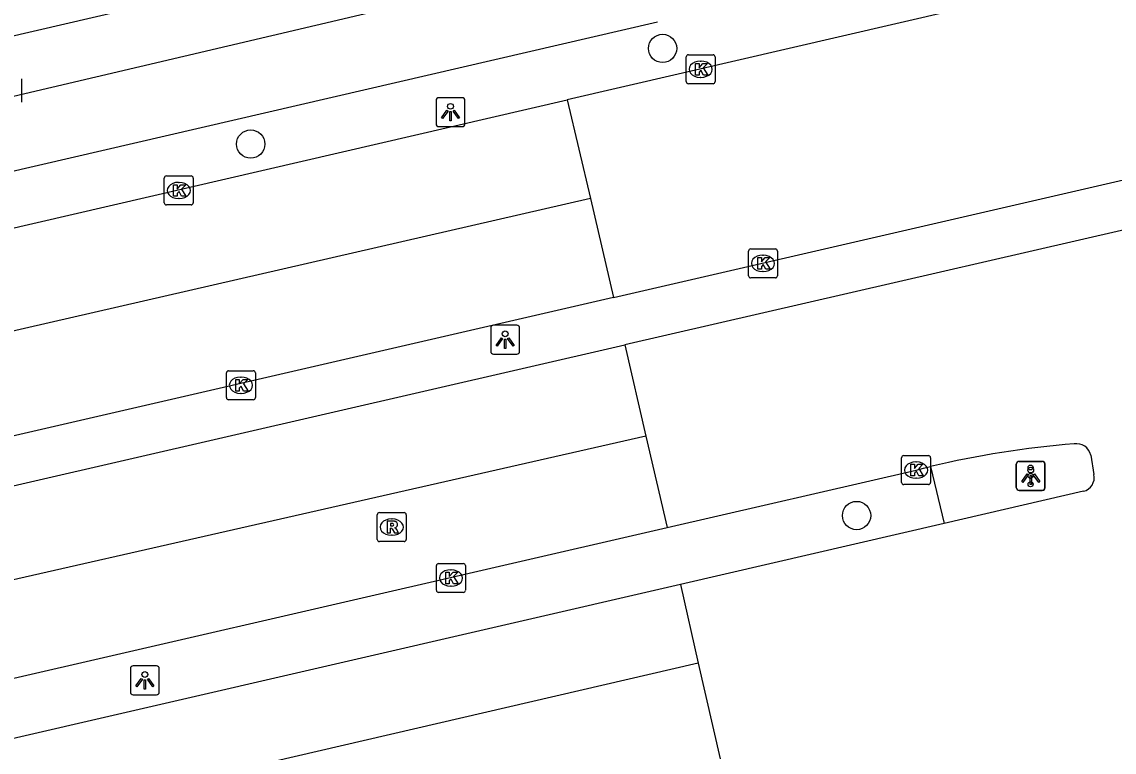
# Model space of a CAD drawing. Extents: x 156414 to 157775, y 382335 to 383765.
# Drawn here: x 156916.44 to 156954.15, y 382968.78 to 382994.01 of the extents above; entities that cross this region are included whole.
import ezdxf

# ---------------------------------------------------------------- set-up
doc = ezdxf.new("R2010")
doc.units = 0
for name, color, linetype in [('IMGEO_Boom', 7, 'Continuous'), ('IMGEO_Fietspad_gesloten', 7, 'Continuous'), ('IMGEO_Kolk', 7, 'Continuous'), ('IMGEO_Lichtpunt', 7, 'Continuous'), ('IMGEO_OVBaan_gesloten', 7, 'Continuous'), ('IMGEO_Rijbaan_regionaal_gesloten', 7, 'Continuous'), ('IMGEO_Rioolput', 7, 'Continuous'), ('IMGEO_Verkeerseiland_open', 7, 'Continuous'), ('IMGEO_Verkeersregelinstallatiepaal', 7, 'Continuous'), ('IMGEO_Voetpad_open', 7, 'Continuous')]:
    doc.layers.add(name, color=color, linetype=linetype)

msp = doc.modelspace()

# ---------------------------------------------------------------- linework, layer by layer
at = {"layer": 'IMGEO_Boom'}
for centre in [(156938.563, 382993.087), (156924.343, 382989.783), (156945.261, 382976.952)]:
    msp.add_circle(centre, 0.489, dxfattribs=at)
at = {"layer": 'IMGEO_Fietspad_gesloten'}
for points in [[(156914.422, 382991.036), (156945.022, 382998.226), (156957.949, 383002), (156960.448, 383002.751)], [(156808.291, 382963.952), (156813.483, 382965.107), (156846.174, 382972.646), (156938.392, 382994.005)]]:
    msp.add_lwpolyline(points, dxfattribs=at)
at = {"layer": 'IMGEO_Kolk'}
for p, q in [((156939.378, 382991.94), (156939.378, 382992.792)), ((156939.453, 382992.866), (156940.305, 382992.866)), ((156940.379, 382992.792), (156940.379, 382991.94)), ((156939.866, 382992.646), (156939.891, 382992.646)), ((156939.889, 382992.086), (156939.864, 382992.086)), ((156940.305, 382991.866), (156939.453, 382991.866)), ((156921.36, 382987.754), (156921.36, 382988.606)), ((156921.435, 382988.68), (156922.287, 382988.68)), ((156922.361, 382988.606), (156922.361, 382987.754)), ((156921.848, 382988.46), (156921.873, 382988.46)), ((156921.871, 382987.9), (156921.846, 382987.9)), ((156922.287, 382987.68), (156921.435, 382987.68)), ((156941.53, 382985.236), (156941.53, 382986.088)), ((156941.605, 382986.162), (156942.457, 382986.162)), ((156942.018, 382985.942), (156942.043, 382985.942)), ((156942.531, 382986.088), (156942.531, 382985.236)), ((156942.457, 382985.162), (156941.605, 382985.162)), ((156942.041, 382985.382), (156942.016, 382985.382)), ((156923.505, 382981.026), (156923.505, 382981.878)), ((156923.58, 382981.952), (156924.432, 382981.952)), ((156924.506, 382981.878), (156924.506, 382981.026)), ((156923.993, 382981.732), (156924.018, 382981.732)), ((156924.016, 382981.172), (156923.991, 382981.172)), ((156924.432, 382980.952), (156923.58, 382980.952)), ((156946.817, 382978.096), (156946.817, 382978.948)), ((156946.892, 382979.022), (156947.744, 382979.022)), ((156947.305, 382978.802), (156947.33, 382978.802)), ((156947.818, 382978.948), (156947.818, 382978.096)), ((156947.744, 382978.022), (156946.892, 382978.022)), ((156947.328, 382978.242), (156947.303, 382978.242)), ((156930.756, 382974.368), (156930.756, 382975.22)), ((156930.831, 382975.294), (156931.683, 382975.294)), ((156931.244, 382975.074), (156931.269, 382975.074)), ((156931.757, 382975.22), (156931.757, 382974.368)), ((156931.683, 382974.294), (156930.831, 382974.294)), ((156931.267, 382974.514), (156931.242, 382974.514))]:
    msp.add_line(p, q, dxfattribs=at)
for points in [[(156939.378, 382991.94), (156939.378, 382992.792)], [(156939.453, 382992.866), (156940.305, 382992.866)], [(156940.379, 382992.792), (156940.379, 382991.94)], [(156939.699, 382992.566), (156939.822, 382992.566), (156939.822, 382992.415), (156939.952, 382992.566), (156940.116, 382992.566), (156939.97, 382992.415), (156940.123, 382992.166), (156939.971, 382992.166), (156939.886, 382992.33), (156939.822, 382992.263), (156939.822, 382992.166), (156939.699, 382992.166), (156939.699, 382992.566)], [(156940.305, 382991.866), (156939.453, 382991.866)], [(156921.36, 382987.754), (156921.36, 382988.606)], [(156921.435, 382988.68), (156922.287, 382988.68)], [(156922.361, 382988.606), (156922.361, 382987.754)], [(156921.681, 382988.38), (156921.804, 382988.38), (156921.804, 382988.229), (156921.934, 382988.38), (156922.098, 382988.38), (156921.952, 382988.229), (156922.105, 382987.98), (156921.953, 382987.98), (156921.868, 382988.144), (156921.804, 382988.077), (156921.804, 382987.98), (156921.681, 382987.98), (156921.681, 382988.38)], [(156922.287, 382987.68), (156921.435, 382987.68)], [(156941.53, 382985.236), (156941.53, 382986.088)], [(156941.605, 382986.162), (156942.457, 382986.162)], [(156942.531, 382986.088), (156942.531, 382985.236)], [(156941.851, 382985.862), (156941.974, 382985.862), (156941.974, 382985.711), (156942.104, 382985.862), (156942.268, 382985.862), (156942.122, 382985.711), (156942.275, 382985.462), (156942.123, 382985.462), (156942.038, 382985.626), (156941.974, 382985.559), (156941.974, 382985.462), (156941.851, 382985.462), (156941.851, 382985.862)], [(156942.457, 382985.162), (156941.605, 382985.162)], [(156923.505, 382981.026), (156923.505, 382981.878)], [(156923.58, 382981.952), (156924.432, 382981.952)], [(156924.506, 382981.878), (156924.506, 382981.026)], [(156923.826, 382981.652), (156923.949, 382981.652), (156923.949, 382981.501), (156924.079, 382981.652), (156924.243, 382981.652), (156924.097, 382981.501), (156924.25, 382981.252), (156924.098, 382981.252), (156924.013, 382981.416), (156923.949, 382981.349), (156923.949, 382981.252), (156923.826, 382981.252), (156923.826, 382981.652)], [(156924.432, 382980.952), (156923.58, 382980.952)], [(156946.817, 382978.096), (156946.817, 382978.948)], [(156946.892, 382979.022), (156947.744, 382979.022)], [(156947.138, 382978.722), (156947.261, 382978.722), (156947.261, 382978.571), (156947.391, 382978.722), (156947.555, 382978.722), (156947.409, 382978.571), (156947.562, 382978.322), (156947.41, 382978.322), (156947.325, 382978.486), (156947.261, 382978.419), (156947.261, 382978.322), (156947.138, 382978.322), (156947.138, 382978.722)], [(156947.818, 382978.948), (156947.818, 382978.096)], [(156947.744, 382978.022), (156946.892, 382978.022)], [(156930.756, 382974.368), (156930.756, 382975.22)], [(156930.831, 382975.294), (156931.683, 382975.294)], [(156931.077, 382974.994), (156931.2, 382974.994), (156931.2, 382974.843), (156931.33, 382974.994), (156931.494, 382974.994), (156931.348, 382974.843), (156931.501, 382974.594), (156931.349, 382974.594), (156931.264, 382974.758), (156931.2, 382974.691), (156931.2, 382974.594), (156931.077, 382974.594), (156931.077, 382974.994)], [(156931.757, 382975.22), (156931.757, 382974.368)], [(156931.683, 382974.294), (156930.831, 382974.294)]]:
    msp.add_lwpolyline(points, dxfattribs=at)
for centre, start, end in [((156939.455, 382992.79), 91.552, 178.448), ((156939.455, 382992.79), 91.552, 178.448), ((156940.303, 382992.79), 1.552, 88.448), ((156940.303, 382992.79), 1.552, 88.448), ((156939.455, 382991.942), 181.552, 268.448), ((156939.455, 382991.942), 181.552, 268.448), ((156940.303, 382991.942), 271.552, 358.448), ((156940.303, 382991.942), 271.552, 358.448), ((156921.437, 382988.604), 91.552, 178.448), ((156921.437, 382988.604), 91.552, 178.448), ((156922.285, 382988.604), 1.552, 88.448), ((156922.285, 382988.604), 1.552, 88.448), ((156921.437, 382987.756), 181.552, 268.448), ((156921.437, 382987.756), 181.552, 268.448), ((156922.285, 382987.756), 271.552, 358.448), ((156922.285, 382987.756), 271.552, 358.448), ((156941.607, 382986.086), 91.552, 178.448), ((156941.607, 382986.086), 91.552, 178.448), ((156942.455, 382986.086), 1.552, 88.448), ((156942.455, 382986.086), 1.552, 88.448), ((156941.607, 382985.238), 181.552, 268.448), ((156941.607, 382985.238), 181.552, 268.448), ((156942.455, 382985.238), 271.552, 358.448), ((156942.455, 382985.238), 271.552, 358.448), ((156923.582, 382981.876), 91.552, 178.448), ((156923.582, 382981.876), 91.552, 178.448), ((156924.43, 382981.876), 1.552, 88.448), ((156924.43, 382981.876), 1.552, 88.448), ((156923.582, 382981.028), 181.552, 268.448), ((156923.582, 382981.028), 181.552, 268.448), ((156924.43, 382981.028), 271.552, 358.448), ((156924.43, 382981.028), 271.552, 358.448), ((156946.894, 382978.946), 91.552, 178.448), ((156946.894, 382978.946), 91.552, 178.448), ((156947.742, 382978.946), 1.552, 88.448), ((156947.742, 382978.946), 1.552, 88.448), ((156946.894, 382978.098), 181.552, 268.448), ((156946.894, 382978.098), 181.552, 268.448), ((156947.742, 382978.098), 271.552, 358.448), ((156947.742, 382978.098), 271.552, 358.448), ((156930.833, 382975.218), 91.552, 178.448), ((156930.833, 382975.218), 91.552, 178.448), ((156931.681, 382975.218), 1.552, 88.448), ((156931.681, 382975.218), 1.552, 88.448), ((156930.833, 382974.37), 181.552, 268.448), ((156930.833, 382974.37), 181.552, 268.448), ((156931.681, 382974.37), 271.552, 358.448), ((156931.681, 382974.37), 271.552, 358.448)]:
    msp.add_arc(centre, 0.0765, start, end, dxfattribs=at)
for centre, major_axis, ratio, start_param, end_param in [((156939.865, 382992.366), (-0.387, 0.002), 0.722429, 4.712389, 7.853982), ((156939.89, 382992.366), (-0.39, 0.002), 0.717154, 1.570796, 4.712389), ((156921.847, 382988.18), (-0.387, 0.002), 0.722429, 4.712389, 7.853982), ((156921.872, 382988.18), (-0.39, 0.002), 0.717154, 1.570796, 4.712389), ((156942.017, 382985.662), (-0.387, 0.002), 0.722429, 4.712389, 7.853982), ((156942.042, 382985.662), (-0.39, 0.002), 0.717154, 1.570796, 4.712389), ((156923.992, 382981.452), (-0.387, 0.002), 0.722429, 4.712389, 7.853982), ((156924.017, 382981.452), (-0.39, 0.002), 0.717154, 1.570796, 4.712389), ((156947.304, 382978.522), (-0.387, 0.002), 0.722429, 4.712389, 7.853982), ((156947.329, 382978.522), (-0.39, 0.002), 0.717154, 1.570796, 4.712389), ((156931.243, 382974.794), (-0.387, 0.002), 0.722429, 4.712389, 7.853982), ((156931.268, 382974.794), (-0.39, 0.002), 0.717154, 1.570796, 4.712389)]:
    msp.add_ellipse(centre, major_axis=major_axis, ratio=ratio, start_param=start_param, end_param=end_param, dxfattribs=at)
at = {"layer": 'IMGEO_Lichtpunt'}
for p, q in [((156916.441, 382991.228), (156916.441, 382992.035)), ((156916.441, 382991.228), (156916.441, 382992.035)), ((156930.742, 382991.288), (156930.742, 382990.481)), ((156930.742, 382991.288), (156930.742, 382990.481)), ((156931.644, 382991.383), (156930.836, 382991.383)), ((156931.644, 382991.383), (156930.836, 382991.383)), ((156931.738, 382990.481), (156931.738, 382991.288)), ((156931.738, 382990.481), (156931.738, 382991.288)), ((156930.836, 382990.387), (156931.644, 382990.387)), ((156930.836, 382990.387), (156931.644, 382990.387)), ((156932.629, 382983.429), (156932.629, 382982.622)), ((156932.629, 382983.429), (156932.629, 382982.622)), ((156933.531, 382983.524), (156932.723, 382983.524)), ((156933.531, 382983.524), (156932.723, 382983.524)), ((156933.625, 382982.622), (156933.625, 382983.429)), ((156933.625, 382982.622), (156933.625, 382983.429)), ((156932.723, 382982.528), (156933.531, 382982.528)), ((156932.723, 382982.528), (156933.531, 382982.528)), ((156950.777, 382978.724), (156950.777, 382977.917)), ((156950.777, 382978.724), (156950.777, 382977.917)), ((156951.679, 382978.819), (156950.871, 382978.819)), ((156951.679, 382978.819), (156950.871, 382978.819)), ((156951.773, 382977.917), (156951.773, 382978.724)), ((156951.773, 382977.917), (156951.773, 382978.724)), ((156950.871, 382977.823), (156951.679, 382977.823)), ((156950.871, 382977.823), (156951.679, 382977.823)), ((156920.189, 382971.664), (156920.189, 382970.857)), ((156920.189, 382971.664), (156920.189, 382970.857)), ((156921.091, 382971.759), (156920.283, 382971.759)), ((156921.091, 382971.759), (156920.283, 382971.759)), ((156921.185, 382970.857), (156921.185, 382971.664)), ((156921.185, 382970.857), (156921.185, 382971.664)), ((156920.283, 382970.763), (156921.091, 382970.763)), ((156920.283, 382970.763), (156921.091, 382970.763))]:
    msp.add_line(p, q, dxfattribs=at)
for points in [[(156931.116, 382990.952), (156931.155, 382990.924), (156930.967, 382990.662), (156930.929, 382990.689), (156931.116, 382990.952)], [(156931.218, 382990.904), (156931.265, 382990.904), (156931.265, 382990.582), (156931.218, 382990.582), (156931.218, 382990.904)], [(156931.328, 382990.924), (156931.366, 382990.951), (156931.553, 382990.689), (156931.514, 382990.661), (156931.328, 382990.924)], [(156933.003, 382983.093), (156933.042, 382983.065), (156932.854, 382982.803), (156932.816, 382982.83), (156933.003, 382983.093)], [(156933.105, 382983.045), (156933.152, 382983.045), (156933.152, 382982.723), (156933.105, 382982.723), (156933.105, 382983.045)], [(156933.215, 382983.065), (156933.253, 382983.092), (156933.44, 382982.83), (156933.401, 382982.802), (156933.215, 382983.065)], [(156951.151, 382978.388), (156951.19, 382978.36), (156951.002, 382978.098), (156950.964, 382978.125), (156951.151, 382978.388)], [(156951.363, 382978.36), (156951.401, 382978.387), (156951.588, 382978.125), (156951.549, 382978.097), (156951.363, 382978.36)], [(156951.253, 382978.34), (156951.3, 382978.34), (156951.3, 382978.018), (156951.253, 382978.018), (156951.253, 382978.34)], [(156920.563, 382971.328), (156920.602, 382971.3), (156920.414, 382971.038), (156920.376, 382971.065), (156920.563, 382971.328)], [(156920.665, 382971.28), (156920.712, 382971.28), (156920.712, 382970.958), (156920.665, 382970.958), (156920.665, 382971.28)], [(156920.775, 382971.3), (156920.813, 382971.327), (156921, 382971.065), (156920.961, 382971.037), (156920.775, 382971.3)]]:
    msp.add_lwpolyline(points, dxfattribs=at)
for centre in [(156931.241, 382991.086), (156933.128, 382983.227), (156951.276, 382978.522), (156920.688, 382971.462)]:
    msp.add_circle(centre, 0.0994, dxfattribs=at)
for centre, start, end in [((156930.836, 382991.288), 90, 180), ((156930.836, 382991.288), 90, 180), ((156931.644, 382991.288), 0, 90), ((156931.644, 382991.288), 0, 90), ((156930.836, 382990.481), 180, 270), ((156930.836, 382990.481), 180, 270), ((156931.644, 382990.481), 270, 0), ((156931.644, 382990.481), 270, 360), ((156932.723, 382983.429), 90, 180), ((156932.723, 382983.429), 90, 180), ((156933.531, 382983.429), 0, 90), ((156933.531, 382983.429), 0, 90), ((156932.723, 382982.622), 180, 270), ((156932.723, 382982.622), 180, 270), ((156933.531, 382982.622), 270, 0), ((156933.531, 382982.622), 270, 360), ((156950.871, 382978.724), 90, 180), ((156950.871, 382978.724), 90, 180), ((156951.679, 382978.724), 0, 90), ((156951.679, 382978.724), 0, 90), ((156950.871, 382977.917), 180, 270), ((156950.871, 382977.917), 180, 270), ((156951.679, 382977.917), 270, 0), ((156951.679, 382977.917), 270, 360), ((156920.283, 382971.664), 90, 180), ((156920.283, 382971.664), 90, 180), ((156921.091, 382971.664), 0, 90), ((156921.091, 382971.664), 0, 90), ((156920.283, 382970.857), 180, 270), ((156920.283, 382970.857), 180, 270), ((156921.091, 382970.857), 270, 0), ((156921.091, 382970.857), 270, 360)]:
    msp.add_arc(centre, 0.0946, start, end, dxfattribs=at)
at = {"layer": 'IMGEO_OVBaan_gesloten'}
for points in [[(156980.141, 383002.457), (156979.896, 383002.253), (156979.529, 383002.044), (156979.193, 383001.87), (156979.01, 383001.78), (156978.725, 383001.647), (156978.295, 383001.464), (156977.626, 383001.223), (156977.125, 383001.068), (156976.659, 383000.947), (156969.687, 382999.352), (156968.396, 382999.047), (156965.934, 382998.438), (156952.442, 382995.289), (156935.27, 382991.314)], [(156807.149, 382961.733), (156824.879, 382965.824), (156899.901, 382983.128), (156935.27, 382991.314)], [(156935.27, 382991.314), (156936.072, 382987.898)], [(156936.873, 382984.481), (156960.264, 382989.881)], [(156936.072, 382987.898), (156830.993, 382963.761), (156807.945, 382958.46)], [(156936.072, 382987.898), (156936.873, 382984.481)], [(156936.873, 382984.481), (156826.1, 382958.91), (156813.512, 382955.995), (156808.809, 382954.906)]]:
    msp.add_lwpolyline(points, dxfattribs=at)
at = {"layer": 'IMGEO_Rijbaan_regionaal_gesloten'}
for points in [[(156960.658, 382988.242), (156937.256, 382982.846)], [(156866.3, 382966.448), (156868.596, 382967.016), (156937.256, 382982.846)], [(156937.256, 382982.846), (156937.989, 382979.692)], [(156937.989, 382979.692), (156900.788, 382971.237), (156891.446, 382969.01)], [(156937.989, 382979.692), (156938.721, 382976.538)], [(156953.349, 382979.037), (156953.455, 382978.369)], [(156938.721, 382976.538), (156947.315, 382978.521), (156947.567, 382978.584), (156947.819, 382978.644)], [(156953.099, 382977.788), (156948.286, 382976.676)], [(156908.869, 382969.651), (156938.721, 382976.538)], [(156948.286, 382976.676), (156939.178, 382974.572)], [(156939.178, 382974.572), (156884.599, 382961.963), (156853.113, 382954.697)], [(156939.178, 382974.572), (156939.797, 382971.848)], [(156939.797, 382971.848), (156903.004, 382963.32), (156830.232, 382946.499), (156816.29, 382943.135), (156816.196, 382943.116)], [(156939.797, 382971.848), (156940.547, 382968.546)]]:
    msp.add_lwpolyline(points, dxfattribs=at)
for centre, radius, start, end in [((156955.452, 382946.454), 33.083, 94.6454, 103.3403), ((156952.851, 382978.924), 0.51, 12.8194, 98.8417), ((156952.979, 382978.261), 0.488, 284.2593, 12.746)]:
    msp.add_arc(centre, radius, start, end, dxfattribs=at)
at = {"layer": 'IMGEO_Rioolput'}
for p, q in [((156928.713, 382976.128), (156928.713, 382976.98)), ((156928.788, 382977.054), (156929.64, 382977.054)), ((156929.714, 382976.98), (156929.714, 382976.128)), ((156929.201, 382976.834), (156929.226, 382976.834)), ((156929.224, 382976.274), (156929.199, 382976.274)), ((156929.64, 382976.054), (156928.788, 382976.054))]:
    msp.add_line(p, q, dxfattribs=at)
for points in [[(156928.713, 382976.128), (156928.713, 382976.98)], [(156928.788, 382977.054), (156929.64, 382977.054)], [(156929.714, 382976.98), (156929.714, 382976.128)], [(156929.302, 382976.752), (156929.05, 382976.754), (156929.05, 382976.354)], [(156929.05, 382976.354), (156929.174, 382976.354), (156929.174, 382976.516), (156929.185, 382976.516)], [(156929.228, 382976.673), (156929.174, 382976.673), (156929.174, 382976.592)], [(156929.174, 382976.592), (156929.226, 382976.592)], [(156929.232, 382976.487), (156929.303, 382976.354), (156929.443, 382976.354), (156929.378, 382976.48)], [(156929.64, 382976.054), (156928.788, 382976.054)]]:
    msp.add_lwpolyline(points, dxfattribs=at)
for centre, radius, start, end in [((156928.79, 382976.978), 0.0765, 91.552, 178.448), ((156928.79, 382976.978), 0.0765, 91.552, 178.448), ((156929.638, 382976.978), 0.0765, 1.552, 88.448), ((156929.638, 382976.978), 0.0765, 1.552, 88.448), ((156929.184, 382976.463), 0.0533, 26.0293, 88.6989), ((156929.21, 382976.781), 0.19, 274.7715, 282.9687), ((156929.234, 382976.577), 0.0964, 77.0061, 93.1865), ((156929.248, 382976.634), 0.0378, 276.6634, 79.6772), ((156929.301, 382976.642), 0.109, 350.3612, 89.416), ((156929.299, 382976.642), 0.112, 277.5842, 350.9817), ((156929.283, 382976.427), 0.108, 29.5134, 73.7905), ((156928.79, 382976.13), 0.0765, 181.552, 268.448), ((156928.79, 382976.13), 0.0765, 181.552, 268.448), ((156929.638, 382976.13), 0.0765, 271.552, 358.448), ((156929.638, 382976.13), 0.0765, 271.552, 358.448)]:
    msp.add_arc(centre, radius, start, end, dxfattribs=at)
for centre, major_axis, ratio, start_param, end_param in [((156929.2, 382976.554), (-0.387, 0.002), 0.722429, 4.712389, 7.853982), ((156929.225, 382976.554), (-0.39, 0.002), 0.717154, 1.570796, 4.712389)]:
    msp.add_ellipse(centre, major_axis=major_axis, ratio=ratio, start_param=start_param, end_param=end_param, dxfattribs=at)
at = {"layer": 'IMGEO_Verkeerseiland_open'}
msp.add_lwpolyline([(156947.819, 382978.644), (156948.286, 382976.676)], dxfattribs=at)
at = {"layer": 'IMGEO_Verkeersregelinstallatiepaal'}
for p, q in [((156950.775, 382977.921), (156950.775, 382978.721)), ((156950.775, 382978.721), (156950.775, 382977.921)), ((156950.875, 382978.821), (156951.665, 382978.821)), ((156951.665, 382978.821), (156950.875, 382978.821)), ((156951.765, 382978.721), (156951.765, 382977.921)), ((156951.765, 382977.921), (156951.765, 382978.721)), ((156951.665, 382977.821), (156950.875, 382977.821)), ((156950.875, 382977.821), (156951.665, 382977.821))]:
    msp.add_line(p, q, dxfattribs=at)
for centre in [(156951.27, 382978.611), (156951.27, 382978.321), (156951.27, 382978.031)]:
    msp.add_circle(centre, 0.085, dxfattribs=at)
for centre, start, end in [((156950.875, 382978.721), 90, 180), ((156950.875, 382978.721), 90, 180), ((156951.665, 382978.721), 0, 90), ((156951.665, 382978.721), 360, 90), ((156950.875, 382977.921), 180, 270), ((156950.875, 382977.921), 180, 270), ((156951.665, 382977.921), 270, 0), ((156951.665, 382977.921), 270, 0)]:
    msp.add_arc(centre, 0.1, start, end, dxfattribs=at)
at = {"layer": 'IMGEO_Voetpad_open'}
msp.add_lwpolyline([(156913.985, 382993.024), (156944.157, 383000.029), (156947.514, 383000.912), (156957.809, 383003.971)], dxfattribs=at)

doc.saveas('drawing.dxf')
